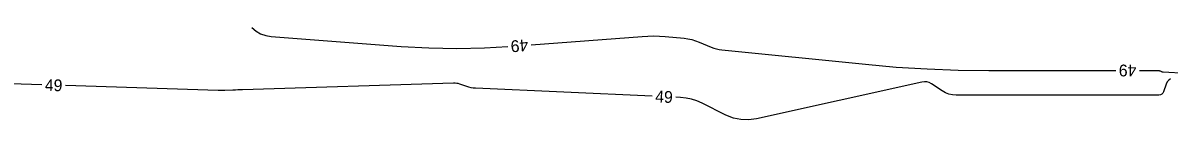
# Model space of a CAD drawing. Extents: x 2384780 to 2405861, y 547869 to 573706.
# Drawn here: x 2391926.2 to 2392121.2, y 552872.1 to 552887.6 of the extents above; entities that cross this region are included whole.
import ezdxf

# ---------------------------------------------------------------- set-up
doc = ezdxf.new("R2010")
doc.units = 0
doc.layers.add('Old_Level_60', color=7, linetype='Continuous')

msp = doc.modelspace()

# ---------------------------------------------------------------- linework, layer by layer
at = {"layer": 'Old_Level_60'}
for points in [[(2391965.14375, 552887.86875), (2391965.86275, 552887.26025), (2391966.65175, 552886.8045), (2391967.51125, 552886.50125), (2391968.44075, 552886.35075), (2391990.5325, 552884.6495), (2391995.2665, 552884.376), (2392000.0005, 552884.285), (2392004.7345, 552884.376), (2392008.68325, 552884.604)], [(2392012.6725, 552884.89625), (2392031.535, 552886.34875), (2392032.5125, 552886.40325), (2392033.48975, 552886.416), (2392034.4665, 552886.3875), (2392035.443, 552886.31725), (2392038.65575, 552886.01775), (2392039.32125, 552885.93), (2392039.97425, 552885.7925), (2392040.6145, 552885.605), (2392041.24225, 552885.3675), (2392043.2725, 552884.51), (2392043.71175, 552884.34325), (2392044.16, 552884.21075), (2392044.61675, 552884.1125), (2392045.08225, 552884.04825), (2392069.52475, 552881.59725), (2392074.76575, 552881.13775), (2392080.01325, 552880.8095), (2392085.26725, 552880.6125), (2392090.52775, 552880.547), (2392112.1125, 552880.547)], [(2392121.4035, 552879.098), (2392121.0885, 552878.89175), (2392120.84275, 552878.607), (2392120.6655, 552878.2435), (2392120.19975, 552876.9275), (2392120.075, 552876.68075), (2392119.90025, 552876.5045), (2392119.676, 552876.399), (2392119.40175, 552876.36375), (2392084.947, 552876.36375), (2392084.3055, 552876.409), (2392083.69125, 552876.54525), (2392083.10475, 552876.77225), (2392082.5455, 552877.09025), (2392080.76375, 552878.27675), (2392080.3735, 552878.487), (2392079.967, 552878.6085), (2392079.544, 552878.6415), (2392079.1045, 552878.586), (2392050.988, 552872.32525), (2392049.64725, 552872.13875), (2392048.33475, 552872.18275), (2392047.0505, 552872.4575), (2392045.79475, 552872.9625), (2392041.7385, 552874.989), (2392040.8565, 552875.3745), (2392039.94925, 552875.6625), (2392039.01675, 552875.853), (2392038.05875, 552875.946), (2392037.25125, 552875.98275)], [(2392116.1125, 552880.547), (2392119.2745, 552880.547), (2392119.363, 552880.5425), (2392119.4495, 552880.52925), (2392119.53425, 552880.5075), (2392119.61725, 552880.4765), (2392119.88525, 552880.36175), (2392119.94325, 552880.33975), (2392120.0025, 552880.323), (2392120.063, 552880.3115), (2392120.12475, 552880.30525), (2392124.076, 552880.079)], [(2391929.438, 552878.10875), (2391922.3955, 552878.3295)], [(2392033.25525, 552876.16475), (2392003.20075, 552877.53425), (2392002.81825, 552877.56525), (2392002.44075, 552877.62325), (2392002.0685, 552877.70825), (2392001.7015, 552877.82), (2392000.5105, 552878.22925), (2392000.2535, 552878.30475), (2391999.99275, 552878.3565), (2391999.7285, 552878.384), (2391999.4605, 552878.38775), (2391963.59125, 552877.2635), (2391963.17675, 552877.2505), (2391962.7625, 552877.2375), (2391962.348, 552877.2245), (2391961.93375, 552877.2115), (2391960.58, 552877.16925), (2391960.29, 552877.16225), (2391960, 552877.16), (2391959.71, 552877.16225), (2391959.42, 552877.16925), (2391933.43625, 552877.9835)]]:
    msp.add_lwpolyline(points, dxfattribs=at)

# ---------------------------------------------------------------- texts
for rotation, p in [(184.1875472, (2392012.08175, 552885.848)), (180, (2392115.59275, 552881.547)), (358.2049944, (2391929.92625, 552877.093)), (357.3909778, (2392033.729, 552875.14225))]:
    msp.add_text('49', height=2, rotation=rotation, dxfattribs=at).set_placement(p)

doc.saveas('drawing.dxf')
